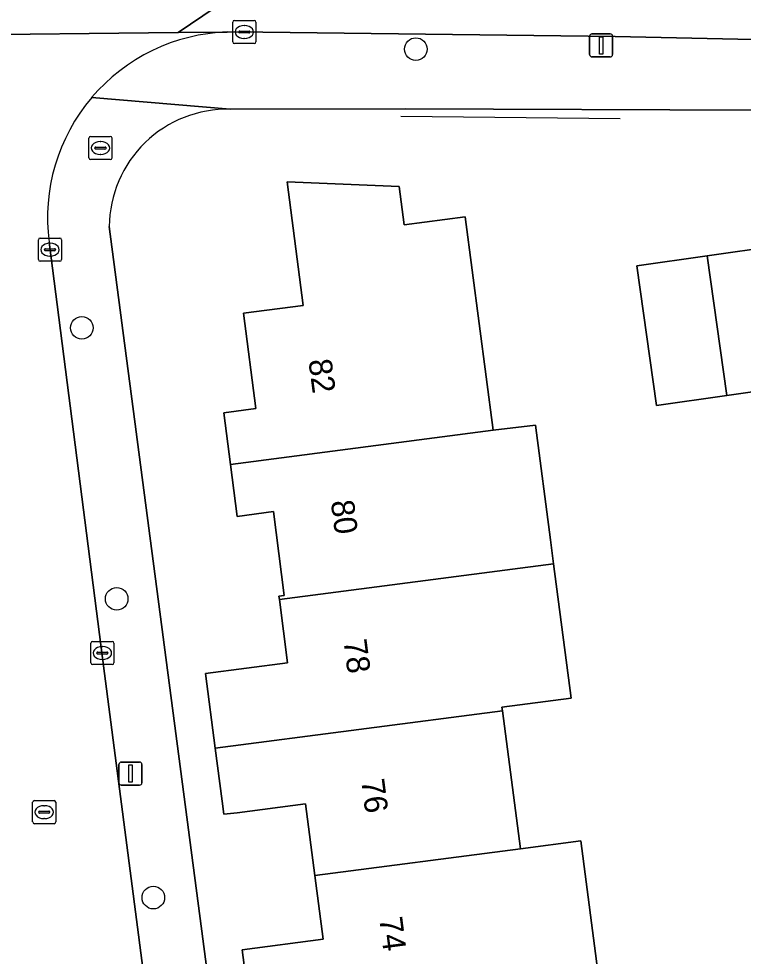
# Model space of a CAD drawing. Extents: x 161084 to 161928, y 385354 to 386522.
# Drawn here: x 161231.73 to 161263.1, y 386115.39 to 386155.98 of the extents above; entities that cross this region are included whole.
import ezdxf

# ---------------------------------------------------------------- set-up
doc = ezdxf.new("R2010")
doc.units = 0
for name, color, linetype in [('IMGEO_Boom', 7, 'Continuous'), ('IMGEO_Brandkraan', 7, 'Continuous'), ('IMGEO_Erf', 7, 'Continuous'), ('IMGEO_Kolk', 7, 'Continuous'), ('IMGEO_Lichtmast', 7, 'Continuous'), ('IMGEO_Muur', 7, 'Continuous'), ('IMGEO_Pand', 7, 'Continuous'), ('IMGEO_Pand_nummerreeks', 7, 'Continuous'), ('IMGEO_Parkeervlak_gesloten', 7, 'Continuous'), ('IMGEO_Rijbaan_lokaal_gesloten', 7, 'Continuous'), ('IMGEO_Rijbaan_lokaal_open', 7, 'Continuous'), ('IMGEO_Rioolput', 7, 'Continuous'), ('IMGEO_Voetpad_open', 7, 'Continuous')]:
    doc.layers.add(name, color=color, linetype=linetype)

msp = doc.modelspace()

# ---------------------------------------------------------------- linework, layer by layer
at = {"layer": 'IMGEO_Boom'}
for centre in [(161248.928, 386154.668), (161234.466, 386142.596), (161235.975, 386130.865), (161237.562, 386117.928)]:
    msp.add_circle(centre, 0.489, dxfattribs=at)
at = {"layer": 'IMGEO_Brandkraan'}
for p, q in [((161234.771, 386149.957), (161234.771, 386150.809)), ((161234.846, 386150.883), (161235.698, 386150.883)), ((161235.772, 386150.809), (161235.772, 386149.957)), ((161235.03, 386150.377), (161235.03, 386150.389)), ((161235.468, 386150.34), (161235.07, 386150.34)), ((161235.073, 386150.426), (161235.471, 386150.426)), ((161235.259, 386150.663), (161235.284, 386150.663)), ((161235.514, 386150.389), (161235.514, 386150.377)), ((161235.282, 386150.103), (161235.257, 386150.103)), ((161235.698, 386149.883), (161234.846, 386149.883))]:
    msp.add_line(p, q, dxfattribs=at)
for points in [[(161234.771, 386149.957), (161234.771, 386150.809)], [(161234.846, 386150.883), (161235.698, 386150.883)], [(161235.772, 386150.809), (161235.772, 386149.957)], [(161235.698, 386149.883), (161234.846, 386149.883)]]:
    msp.add_lwpolyline(points, dxfattribs=at)
for centre, radius, start, end in [((161234.848, 386150.807), 0.0765, 91.552, 178.448), ((161234.848, 386150.807), 0.0765, 91.552, 178.448), ((161235.696, 386150.807), 0.0765, 1.552, 88.448), ((161235.696, 386150.807), 0.0765, 1.552, 88.448), ((161235.07, 386150.386), 0.0403, 85.8775, 175.7526), ((161235.067, 386150.376), 0.0366, 178.938, 274.7102), ((161235.471, 386150.383), 0.043, 264.8664, 352.4533), ((161235.475, 386150.388), 0.0386, 1.7309, 96.639), ((161234.848, 386149.959), 0.0765, 181.552, 268.448), ((161234.848, 386149.959), 0.0765, 181.552, 268.448), ((161235.696, 386149.959), 0.0765, 271.552, 358.448), ((161235.696, 386149.959), 0.0765, 271.552, 358.448)]:
    msp.add_arc(centre, radius, start, end, dxfattribs=at)
for centre, major_axis, ratio, start_param, end_param in [((161235.258, 386150.383), (-0.387, 0.002), 0.722429, 4.712389, 7.853982), ((161235.283, 386150.383), (-0.39, 0.002), 0.717154, 1.570796, 4.712389)]:
    msp.add_ellipse(centre, major_axis=major_axis, ratio=ratio, start_param=start_param, end_param=end_param, dxfattribs=at)
at = {"layer": 'IMGEO_Erf'}
for points in [[(161263.752, 386152.026), (161248.467, 386152.087), (161240.881, 386152.064)], [(161241.832, 386112.45), (161241.412, 386115.674), (161244.912, 386116.131), (161244.554, 386118.88), (161244.149, 386121.988), (161241.188, 386121.602), (161240.613, 386121.544), (161240.54, 386122.1), (161240.241, 386124.395), (161239.819, 386127.635), (161243.376, 386128.099), (161243.02, 386130.832), (161243.001, 386130.976), (161243.233, 386131.007), (161242.76, 386134.639), (161241.194, 386134.435), (161240.902, 386136.678), (161240.609, 386138.922), (161242.006, 386139.104), (161241.468, 386143.233), (161244.055, 386143.571), (161243.358, 386148.921), (161248.206, 386148.723), (161248.424, 386147.055), (161251.067, 386147.399), (161252.271, 386138.161), (161254.109, 386138.379), (161254.755, 386133.421), (161254.891, 386132.378), (161255.65, 386126.558), (161252.656, 386126.168), (161252.676, 386126.015), (161253.455, 386120.04), (161256.065, 386120.38), (161256.845, 386114.402)], [(161235.653, 386146.984), (161252.413, 386019.447)], [(161265.443, 386140.096), (161262.395, 386139.664), (161259.347, 386139.233), (161258.49, 386145.28), (161261.538, 386145.712), (161264.586, 386146.144)]]:
    msp.add_lwpolyline(points, dxfattribs=at)
msp.add_arc((161240.772, 386146.946), 5.119, 88.7832, 179.5717, dxfattribs=at)
at = {"layer": 'IMGEO_Kolk'}
for p, q in [((161241, 386154.981), (161241, 386155.833)), ((161241.075, 386155.907), (161241.927, 386155.907)), ((161241.488, 386155.687), (161241.513, 386155.687)), ((161242.001, 386155.833), (161242.001, 386154.981)), ((161241.259, 386155.401), (161241.259, 386155.413)), ((161241.697, 386155.364), (161241.299, 386155.364)), ((161241.302, 386155.45), (161241.7, 386155.45)), ((161241.743, 386155.413), (161241.743, 386155.401)), ((161241.927, 386154.907), (161241.075, 386154.907)), ((161241.511, 386155.127), (161241.486, 386155.127)), ((161232.588, 386145.555), (161232.588, 386146.407)), ((161232.663, 386146.481), (161233.515, 386146.481)), ((161233.076, 386146.261), (161233.101, 386146.261)), ((161233.589, 386146.407), (161233.589, 386145.555)), ((161232.847, 386145.975), (161232.847, 386145.987)), ((161233.285, 386145.938), (161232.887, 386145.938)), ((161232.89, 386146.024), (161233.288, 386146.024)), ((161233.331, 386145.987), (161233.331, 386145.975)), ((161233.515, 386145.481), (161232.663, 386145.481)), ((161233.099, 386145.701), (161233.074, 386145.701)), ((161234.855, 386128.092), (161234.855, 386128.944)), ((161234.93, 386129.018), (161235.782, 386129.018)), ((161235.343, 386128.798), (161235.368, 386128.798)), ((161235.856, 386128.944), (161235.856, 386128.092)), ((161235.114, 386128.512), (161235.114, 386128.524)), ((161235.552, 386128.475), (161235.154, 386128.475)), ((161235.157, 386128.561), (161235.555, 386128.561)), ((161235.598, 386128.524), (161235.598, 386128.512)), ((161235.782, 386128.018), (161234.93, 386128.018)), ((161235.366, 386128.238), (161235.341, 386128.238))]:
    msp.add_line(p, q, dxfattribs=at)
for points in [[(161241, 386154.981), (161241, 386155.833)], [(161241.075, 386155.907), (161241.927, 386155.907)], [(161242.001, 386155.833), (161242.001, 386154.981)], [(161241.927, 386154.907), (161241.075, 386154.907)], [(161232.588, 386145.555), (161232.588, 386146.407)], [(161232.663, 386146.481), (161233.515, 386146.481)], [(161233.589, 386146.407), (161233.589, 386145.555)], [(161233.515, 386145.481), (161232.663, 386145.481)], [(161234.855, 386128.092), (161234.855, 386128.944)], [(161234.93, 386129.018), (161235.782, 386129.018)], [(161235.856, 386128.944), (161235.856, 386128.092)], [(161235.782, 386128.018), (161234.93, 386128.018)]]:
    msp.add_lwpolyline(points, dxfattribs=at)
for centre, radius, start, end in [((161241.077, 386155.831), 0.0765, 91.552, 178.448), ((161241.077, 386155.831), 0.0765, 91.552, 178.448), ((161241.925, 386155.831), 0.0765, 1.552, 88.448), ((161241.925, 386155.831), 0.0765, 1.552, 88.448), ((161241.299, 386155.41), 0.0403, 85.8775, 175.7526), ((161241.296, 386155.4), 0.0366, 178.938, 274.7102), ((161241.7, 386155.407), 0.043, 264.8664, 352.4533), ((161241.704, 386155.412), 0.0386, 1.7309, 96.639), ((161241.077, 386154.983), 0.0765, 181.552, 268.448), ((161241.077, 386154.983), 0.0765, 181.552, 268.448), ((161241.925, 386154.983), 0.0765, 271.552, 358.448), ((161241.925, 386154.983), 0.0765, 271.552, 358.448), ((161232.665, 386146.405), 0.0765, 91.552, 178.448), ((161232.665, 386146.405), 0.0765, 91.552, 178.448), ((161233.513, 386146.405), 0.0765, 1.552, 88.448), ((161233.513, 386146.405), 0.0765, 1.552, 88.448), ((161232.887, 386145.984), 0.0403, 85.8775, 175.7526), ((161232.884, 386145.974), 0.0366, 178.938, 274.7102), ((161233.288, 386145.981), 0.043, 264.8664, 352.4533), ((161233.292, 386145.986), 0.0386, 1.7309, 96.639), ((161232.665, 386145.557), 0.0765, 181.552, 268.448), ((161232.665, 386145.557), 0.0765, 181.552, 268.448), ((161233.513, 386145.557), 0.0765, 271.552, 358.448), ((161233.513, 386145.557), 0.0765, 271.552, 358.448), ((161234.932, 386128.942), 0.0765, 91.552, 178.448), ((161234.932, 386128.942), 0.0765, 91.552, 178.448), ((161235.78, 386128.942), 0.0765, 1.552, 88.448), ((161235.78, 386128.942), 0.0765, 1.552, 88.448), ((161235.154, 386128.521), 0.0403, 85.8775, 175.7526), ((161235.151, 386128.511), 0.0366, 178.938, 274.7102), ((161235.555, 386128.518), 0.043, 264.8664, 352.4533), ((161235.559, 386128.523), 0.0386, 1.7309, 96.639), ((161234.932, 386128.094), 0.0765, 181.552, 268.448), ((161234.932, 386128.094), 0.0765, 181.552, 268.448), ((161235.78, 386128.094), 0.0765, 271.552, 358.448), ((161235.78, 386128.094), 0.0765, 271.552, 358.448)]:
    msp.add_arc(centre, radius, start, end, dxfattribs=at)
for centre, major_axis, ratio, start_param, end_param in [((161241.487, 386155.407), (-0.387, 0.002), 0.722429, 4.712389, 7.853982), ((161241.512, 386155.407), (-0.39, 0.002), 0.717154, 1.570796, 4.712389), ((161233.075, 386145.981), (-0.387, 0.002), 0.722429, 4.712389, 7.853982), ((161233.1, 386145.981), (-0.39, 0.002), 0.717154, 1.570796, 4.712389), ((161235.342, 386128.518), (-0.387, 0.002), 0.722429, 4.712389, 7.853982), ((161235.367, 386128.518), (-0.39, 0.002), 0.717154, 1.570796, 4.712389)]:
    msp.add_ellipse(centre, major_axis=major_axis, ratio=ratio, start_param=start_param, end_param=end_param, dxfattribs=at)
at = {"layer": 'IMGEO_Lichtmast'}
for p, q in [((161256.453, 386154.426), (161256.453, 386155.226)), ((161256.453, 386155.226), (161256.453, 386154.426)), ((161256.553, 386155.326), (161257.343, 386155.326)), ((161257.343, 386155.326), (161256.553, 386155.326)), ((161257.443, 386155.226), (161257.443, 386154.426)), ((161257.443, 386154.426), (161257.443, 386155.226)), ((161257.343, 386154.326), (161256.553, 386154.326)), ((161256.553, 386154.326), (161257.343, 386154.326)), ((161236.075, 386122.898), (161236.075, 386123.698)), ((161236.075, 386123.698), (161236.075, 386122.898)), ((161236.175, 386123.798), (161236.965, 386123.798)), ((161236.965, 386123.798), (161236.175, 386123.798)), ((161237.065, 386123.698), (161237.065, 386122.898)), ((161237.065, 386122.898), (161237.065, 386123.698)), ((161236.965, 386122.798), (161236.175, 386122.798)), ((161236.175, 386122.798), (161236.965, 386122.798))]:
    msp.add_line(p, q, dxfattribs=at)
for points in [[(161256.873, 386155.201), (161257.023, 386155.201), (161257.023, 386154.451), (161256.873, 386154.451), (161256.873, 386155.201)], [(161236.495, 386123.673), (161236.645, 386123.673), (161236.645, 386122.923), (161236.495, 386122.923), (161236.495, 386123.673)]]:
    msp.add_lwpolyline(points, dxfattribs=at)
for centre, start, end in [((161256.553, 386155.226), 90, 180), ((161256.553, 386155.226), 90, 180), ((161257.343, 386155.226), 0, 90), ((161257.343, 386155.226), 360, 90), ((161256.553, 386154.426), 180, 270), ((161256.553, 386154.426), 180, 270), ((161257.343, 386154.426), 270, 0), ((161257.343, 386154.426), 270, 0), ((161236.175, 386123.698), 90, 180), ((161236.175, 386123.698), 90, 180), ((161236.965, 386123.698), 0, 90), ((161236.965, 386123.698), 360, 90), ((161236.175, 386122.898), 180, 270), ((161236.175, 386122.898), 180, 270), ((161236.965, 386122.898), 270, 0), ((161236.965, 386122.898), 270, 0)]:
    msp.add_arc(centre, 0.1, start, end, dxfattribs=at)
at = {"layer": 'IMGEO_Muur'}
msp.add_lwpolyline([(161248.283, 386151.76), (161257.768, 386151.661)], dxfattribs=at)
at = {"layer": 'IMGEO_Pand'}
for points in [[(161252.271, 386138.161), (161251.067, 386147.399), (161248.424, 386147.055), (161248.206, 386148.723), (161243.358, 386148.921), (161244.055, 386143.571), (161241.468, 386143.233), (161242.006, 386139.104), (161240.609, 386138.922), (161240.902, 386136.678)], [(161262.395, 386139.664), (161265.443, 386140.096), (161264.586, 386146.144), (161261.538, 386145.712)], [(161261.538, 386145.712), (161258.49, 386145.28), (161259.347, 386139.233), (161262.395, 386139.664)], [(161240.902, 386136.678), (161241.194, 386134.435), (161242.76, 386134.639), (161243.233, 386131.007), (161243.001, 386130.976), (161243.02, 386130.832), (161254.891, 386132.378), (161254.755, 386133.421), (161254.109, 386138.379), (161252.271, 386138.161)], [(161252.676, 386126.015), (161252.656, 386126.168), (161255.65, 386126.558), (161254.891, 386132.378), (161243.02, 386130.832), (161243.376, 386128.099), (161239.819, 386127.635), (161240.241, 386124.395)], [(161252.676, 386126.015), (161240.241, 386124.395), (161240.54, 386122.1), (161240.613, 386121.544), (161241.188, 386121.602), (161244.149, 386121.988), (161244.554, 386118.88), (161253.455, 386120.04)], [(161253.455, 386120.04), (161244.554, 386118.88), (161244.912, 386116.131), (161241.412, 386115.674), (161241.832, 386112.45), (161254.234, 386114.065), (161256.845, 386114.402), (161256.065, 386120.38)]]:
    msp.add_lwpolyline(points, close=True, dxfattribs=at)
at = {"layer": 'IMGEO_Parkeervlak_gesloten'}
msp.add_lwpolyline([(161301.452, 386155.778), (161251.651, 386157.273), (161242.539, 386157.25), (161241.421, 386156.999), (161241.379, 386156.989), (161240.243, 386156.469), (161238.642, 386155.383), (161240.762, 386155.407), (161241.132, 386155.411), (161257.555, 386155.217), (161263.534, 386155.082), (161266.513, 386155.012), (161270.292, 386154.93), (161276.926, 386154.781), (161283.363, 386154.619), (161289.664, 386154.4), (161294.741, 386154.223), (161296.505, 386154.15), (161309.014, 386153.631), (161309.313, 386153.61), (161311.447, 386153.461), (161309.261, 386155.072), (161307.604, 386155.593)], close=True, dxfattribs=at)
at = {"layer": 'IMGEO_Rijbaan_lokaal_gesloten'}
msp.add_lwpolyline([(161148.65, 386151.846), (161149.053, 386151.89), (161150.685, 386152.04), (161152.354, 386152.178), (161152.633, 386152.208), (161155.919, 386152.488), (161159.077, 386152.772), (161159.362, 386152.784), (161175.777, 386154.26), (161178.006, 386154.438), (161178.45, 386154.683), (161199.342, 386154.929), (161199.34, 386154.721), (161199.854, 386154.722), (161217.906, 386155.15), (161218.102, 386155.152), (161238.642, 386155.383), (161240.243, 386156.469)], dxfattribs=at)
at = {"layer": 'IMGEO_Rijbaan_lokaal_open'}
for points in [[(161240.762, 386155.407), (161238.642, 386155.383), (161218.102, 386155.152)], [(161238.791, 386101.741), (161237.904, 386108.656), (161237.062, 386115.21), (161235.904, 386124.085), (161235.446, 386127.639), (161233.045, 386146.313)]]:
    msp.add_lwpolyline(points, dxfattribs=at)
for centre, radius, start, end in [((161241.038, 386147.35), 8.062, 91.9619, 139.675), ((161241.041, 386147.351), 8.063, 139.6932, 187.3998)]:
    msp.add_arc(centre, radius, start, end, dxfattribs=at)
at = {"layer": 'IMGEO_Rioolput'}
for p, q in [((161232.337, 386121.203), (161232.337, 386122.055)), ((161232.412, 386122.129), (161233.264, 386122.129)), ((161232.825, 386121.909), (161232.85, 386121.909)), ((161233.338, 386122.055), (161233.338, 386121.203)), ((161232.596, 386121.623), (161232.596, 386121.635)), ((161233.034, 386121.586), (161232.636, 386121.586)), ((161232.639, 386121.672), (161233.037, 386121.672)), ((161233.08, 386121.635), (161233.08, 386121.623)), ((161233.264, 386121.129), (161232.412, 386121.129)), ((161232.848, 386121.349), (161232.823, 386121.349))]:
    msp.add_line(p, q, dxfattribs=at)
for points in [[(161232.337, 386121.203), (161232.337, 386122.055)], [(161232.412, 386122.129), (161233.264, 386122.129)], [(161233.338, 386122.055), (161233.338, 386121.203)], [(161233.264, 386121.129), (161232.412, 386121.129)]]:
    msp.add_lwpolyline(points, dxfattribs=at)
for centre, radius, start, end in [((161232.414, 386122.053), 0.0765, 91.552, 178.448), ((161232.414, 386122.053), 0.0765, 91.552, 178.448), ((161233.262, 386122.053), 0.0765, 1.552, 88.448), ((161233.262, 386122.053), 0.0765, 1.552, 88.448), ((161232.636, 386121.632), 0.0403, 85.8775, 175.7526), ((161232.633, 386121.622), 0.0366, 178.938, 274.7102), ((161233.037, 386121.629), 0.043, 264.8664, 352.4533), ((161233.041, 386121.634), 0.0386, 1.7309, 96.639), ((161232.414, 386121.205), 0.0765, 181.552, 268.448), ((161232.414, 386121.205), 0.0765, 181.552, 268.448), ((161233.262, 386121.205), 0.0765, 271.552, 358.448), ((161233.262, 386121.205), 0.0765, 271.552, 358.448)]:
    msp.add_arc(centre, radius, start, end, dxfattribs=at)
for centre, major_axis, ratio, start_param, end_param in [((161232.824, 386121.629), (-0.387, 0.002), 0.722429, 4.712389, 7.853982), ((161232.849, 386121.629), (-0.39, 0.002), 0.717154, 1.570796, 4.712389)]:
    msp.add_ellipse(centre, major_axis=major_axis, ratio=ratio, start_param=start_param, end_param=end_param, dxfattribs=at)
at = {"layer": 'IMGEO_Voetpad_open'}
for points in [[(161309.313, 386153.61), (161309.014, 386153.631), (161296.505, 386154.15), (161294.741, 386154.223), (161289.664, 386154.4), (161283.363, 386154.619), (161276.926, 386154.781), (161270.292, 386154.93), (161266.513, 386155.012), (161263.534, 386155.082), (161257.555, 386155.217), (161241.132, 386155.411), (161240.762, 386155.407)], [(161240.881, 386152.064), (161234.892, 386152.567)], [(161234.892, 386152.567), (161240.881, 386152.064), (161248.467, 386152.087), (161263.752, 386152.026), (161266.109, 386151.963), (161282.342, 386151.617), (161293.144, 386151.165), (161308.06, 386150.51), (161313.436, 386151.62)], [(161252.413, 386019.447), (161235.653, 386146.984)], [(161233.045, 386146.313), (161235.446, 386127.639), (161235.904, 386124.085), (161237.062, 386115.21), (161237.904, 386108.656), (161238.791, 386101.741), (161244.435, 386059.357), (161244.91, 386055.679), (161245.561, 386050.7), (161246.418, 386044.153), (161247.158, 386038.91), (161247.627, 386035.348)]]:
    msp.add_lwpolyline(points, dxfattribs=at)
for centre, radius, start, end in [((161241.038, 386147.35), 8.062, 91.9619, 139.675), ((161241.041, 386147.351), 8.063, 139.6932, 187.3998), ((161240.772, 386146.946), 5.119, 88.7832, 179.5717)]:
    msp.add_arc(centre, radius, start, end, dxfattribs=at)

# ---------------------------------------------------------------- texts
at = {"layer": 'IMGEO_Pand_nummerreeks'}
for s, rotation, p in [('82', 277.4237, (161244.275, 386141.194)), ('80', 277.4199, (161245.242, 386135.086)), ('78', 277.4263, (161245.791, 386129.059)), ('76', 277.4253, (161246.556, 386123.013)), ('74', 277.4196, (161247.336, 386117.038))]:
    msp.add_text(s, height=1, rotation=rotation, dxfattribs=at).set_placement(p)

doc.saveas('drawing.dxf')
